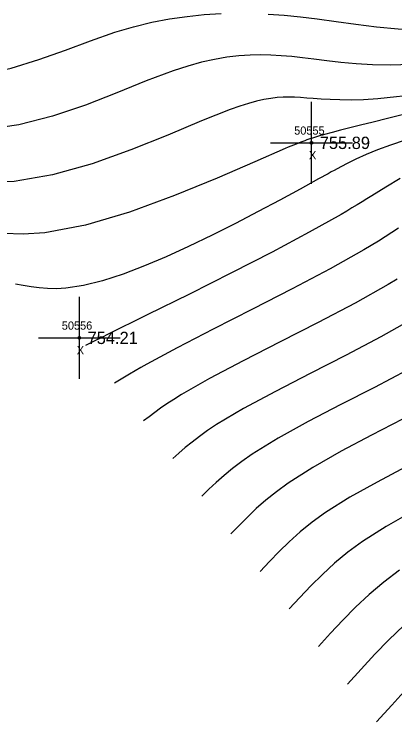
# Model space of a CAD drawing. Extents: x 1378535 to 1380697, y 997729 to 1000024.
# Drawn here: x 1379316 to 1379362.4, y 999098.7 to 999185 of the extents above; entities that cross this region are included whole.
import ezdxf

# ---------------------------------------------------------------- set-up
doc = ezdxf.new("R2010")
doc.units = 0
for name, color, linetype in [('RD_DTM_Major1', 7, 'Continuous'), ('RD_DTM_Minor1', 7, 'Continuous'), ('RD_EX_Misc', 7, 'Continuous'), ('RD_EX_Misc_txCode', 7, 'Continuous'), ('RD_EX_TX_Misc_ELEV', 7, 'Continuous'), ('RD_SMD_Locator', 7, 'Continuous')]:
    doc.layers.add(name, color=color, linetype=linetype)

msp = doc.modelspace()

# ---------------------------------------------------------------- linework, layer by layer
at = {"layer": 'RD_DTM_Major1'}
for points in [[(1379363.704, 999169.628), (1379361.912, 999169.02), (1379360.339, 999168.433), (1379358.946, 999167.861), (1379357.688, 999167.295), (1379356.525, 999166.727), (1379355.414, 999166.149), (1379355.04, 999165.949), (1379354.666, 999165.747), (1379354.29, 999165.541), (1379353.91, 999165.332), (1379353.524, 999165.12), (1379353.132, 999164.903), (1379350.88, 999163.664), (1379348.416, 999162.325), (1379345.782, 999160.919), (1379343.017, 999159.483), (1379340.163, 999158.05), (1379337.258, 999156.654), (1379334.554, 999155.423), (1379331.88, 999154.294), (1379329.277, 999153.305), (1379326.783, 999152.495), (1379324.437, 999151.905), (1379322.278, 999151.573), (1379321.141, 999151.51), (1379320.067, 999151.528), (1379319.041, 999151.611), (1379318.052, 999151.742), (1379317.088, 999151.906), (1379316.136, 999152.085)], [(1379363.955, 999141.593), (1379359.95, 999139.496), (1379355.853, 999137.399), (1379351.865, 999135.328), (1379348.191, 999133.31), (1379345.033, 999131.37), (1379343.759, 999130.48), (1379342.622, 999129.609), (1379341.594, 999128.754), (1379340.648, 999127.911), (1379339.756, 999127.076), (1379338.892, 999126.245)], [(1379367.019, 999113.317), (1379365.461, 999112.128), (1379363.538, 999110.471), (1379361.724, 999108.744), (1379359.991, 999106.965), (1379358.312, 999105.15), (1379356.661, 999103.319)]]:
    msp.add_lwpolyline(points, dxfattribs=at)
at = {"layer": 'RD_DTM_Minor1'}
for points in [[(1379278.42, 999185.392), (1379280.052, 999184.321), (1379283.768, 999182.347), (1379288.151, 999180.538), (1379292.994, 999179.003), (1379298.092, 999177.853), (1379303.239, 999177.199), (1379308.229, 999177.151), (1379312.031, 999177.601), (1379315.618, 999178.403), (1379319.013, 999179.439), (1379322.238, 999180.592), (1379325.315, 999181.745), (1379328.267, 999182.78), (1379330.552, 999183.458), (1379332.778, 999183.998), (1379334.954, 999184.414), (1379337.087, 999184.718), (1379339.183, 999184.925), (1379341.252, 999185.045)], [(1379346.996, 999184.998), (1379348.938, 999184.864), (1379350.917, 999184.674), (1379352.946, 999184.429), (1379355.275, 999184.103), (1379357.694, 999183.757), (1379360.214, 999183.435), (1379362.845, 999183.183), (1379365.598, 999183.046), (1379368.485, 999183.068), (1379371.859, 999183.323), (1379375.204, 999183.807), (1379378.31, 999184.49), (1379380.964, 999185.344)], [(1379364.392, 999178.84), (1379361.944, 999178.766), (1379359.725, 999178.803), (1379357.704, 999178.923), (1379355.853, 999179.099), (1379354.142, 999179.303), (1379352.543, 999179.508), (1379351.176, 999179.674), (1379349.859, 999179.812), (1379348.578, 999179.918), (1379347.316, 999179.986), (1379346.056, 999180.009), (1379344.785, 999179.982), (1379343.392, 999179.89), (1379341.951, 999179.723), (1379340.446, 999179.47), (1379338.863, 999179.119), (1379337.185, 999178.66), (1379335.397, 999178.081), (1379332.106, 999176.837), (1379328.516, 999175.388), (1379324.687, 999173.901), (1379320.676, 999172.543), (1379316.544, 999171.482), (1379312.348, 999170.886)], [(1379365.71, 999175.22), (1379360.348, 999174.656), (1379358.629, 999174.559), (1379357.102, 999174.52), (1379355.747, 999174.526), (1379354.54, 999174.565), (1379353.461, 999174.625), (1379352.486, 999174.695), (1379351.681, 999174.756), (1379350.926, 999174.809), (1379350.207, 999174.847), (1379349.507, 999174.864), (1379348.81, 999174.854), (1379348.101, 999174.811), (1379347.309, 999174.72), (1379346.469, 999174.577), (1379345.567, 999174.376), (1379344.589, 999174.11), (1379343.519, 999173.773), (1379342.344, 999173.358), (1379338.848, 999171.964), (1379334.754, 999170.249), (1379330.243, 999168.433), (1379325.494, 999166.74), (1379320.688, 999165.39), (1379316.005, 999164.607), (1379312.453, 999164.504)], [(1379366.941, 999173.599), (1379361.556, 999172.248), (1379359.79, 999171.813), (1379358.263, 999171.439), (1379356.94, 999171.115), (1379355.788, 999170.829), (1379354.774, 999170.569), (1379353.862, 999170.324), (1379353.611, 999170.253), (1379353.365, 999170.183), (1379353.122, 999170.111), (1379352.88, 999170.038), (1379352.637, 999169.962), (1379352.393, 999169.883), (1379352.17, 999169.809), (1379351.944, 999169.732), (1379351.712, 999169.651), (1379351.474, 999169.565), (1379351.228, 999169.474), (1379350.974, 999169.378), (1379350.69, 999169.268), (1379350.395, 999169.151), (1379350.087, 999169.027), (1379349.765, 999168.895), (1379349.427, 999168.755), (1379349.075, 999168.607), (1379345.372, 999166.998), (1379340.751, 999164.996), (1379335.543, 999162.864), (1379330.083, 999160.866), (1379324.701, 999159.263), (1379319.731, 999158.319), (1379317.091, 999158.159), (1379314.671, 999158.27)], [(1379363.09, 999164.961), (1379361.33, 999163.914), (1379359.618, 999162.853), (1379359.034, 999162.488), (1379358.44, 999162.12), (1379357.834, 999161.746), (1379357.209, 999161.366), (1379356.561, 999160.978), (1379355.885, 999160.579), (1379351.995, 999158.397), (1379347.468, 999155.996), (1379342.519, 999153.461), (1379337.366, 999150.876), (1379332.224, 999148.325), (1379327.311, 999145.894), (1379326.866, 999145.673), (1379326.424, 999145.454), (1379325.985, 999145.236), (1379325.112, 999144.803), (1379324.677, 999144.586)], [(1379362.881, 999158.89), (1379362.082, 999158.371), (1379361.269, 999157.85), (1379360.431, 999157.324), (1379359.56, 999156.791), (1379358.646, 999156.245), (1379354.541, 999153.941), (1379349.908, 999151.498), (1379345.051, 999149.016), (1379340.273, 999146.595), (1379335.878, 999144.336), (1379332.17, 999142.34), (1379331.43, 999141.92), (1379330.736, 999141.516), (1379330.078, 999141.126), (1379329.447, 999140.745), (1379328.834, 999140.371), (1379328.231, 999140.001)], [(1379362.703, 999152.676), (1379361.619, 999152.026), (1379357.582, 999149.762), (1379353.1, 999147.41), (1379348.459, 999145.044), (1379343.939, 999142.74), (1379339.824, 999140.573), (1379336.396, 999138.617), (1379335.47, 999138.037), (1379334.63, 999137.482), (1379333.858, 999136.948), (1379333.138, 999136.429), (1379332.453, 999135.92), (1379331.785, 999135.416)], [(1379364.636, 999147.836), (1379360.748, 999145.658), (1379356.492, 999143.429), (1379352.114, 999141.196), (1379347.857, 999139.009), (1379343.966, 999136.917), (1379340.685, 999134.968), (1379339.58, 999134.23), (1379338.592, 999133.519), (1379337.697, 999132.828), (1379336.872, 999132.154), (1379336.094, 999131.49), (1379335.338, 999130.831)], [(1379363.392, 999135.635), (1379359.584, 999133.669), (1379355.877, 999131.705), (1379352.432, 999129.752), (1379349.409, 999127.823), (1379347.981, 999126.78), (1379346.699, 999125.745), (1379345.533, 999124.718), (1379344.456, 999123.696), (1379343.436, 999122.677), (1379342.446, 999121.66)], [(1379363.792, 999129.799), (1379360.278, 999127.962), (1379356.955, 999126.114), (1379353.975, 999124.241), (1379352.357, 999123.067), (1379350.896, 999121.882), (1379349.562, 999120.688), (1379348.322, 999119.487), (1379347.145, 999118.282), (1379345.999, 999117.075)], [(1379364.522, 999124.334), (1379361.374, 999122.558), (1379358.493, 999120.723), (1379356.713, 999119.409), (1379355.091, 999118.064), (1379353.595, 999116.693), (1379352.195, 999115.302), (1379350.858, 999113.899), (1379349.553, 999112.489)], [(1379363.016, 999117.21), (1379361.086, 999115.765), (1379359.308, 999114.262), (1379357.652, 999112.713), (1379356.086, 999111.129), (1379354.581, 999109.522), (1379353.107, 999107.904)], [(1379363.912, 999102.808), (1379362.052, 999100.783), (1379360.214, 999098.733)]]:
    msp.add_lwpolyline(points, dxfattribs=at)
at = {"layer": 'RD_EX_Misc'}
for p, q in [((1379352.274, 999164.299), (1379352.274, 999174.299)), ((1379347.274, 999169.299), (1379357.274, 999169.299)), ((1379323.945, 999140.531), (1379323.945, 999150.531)), ((1379318.945, 999145.531), (1379328.945, 999145.531))]:
    msp.add_line(p, q, dxfattribs=at)
at = {"layer": 'RD_SMD_Locator'}
for centre in [(1379352.274, 999169.299), (1379323.945, 999145.531)]:
    msp.add_circle(centre, 0.15, dxfattribs=at)

# ---------------------------------------------------------------- texts
at = {"layer": 'RD_EX_Misc_txCode'}
for s, p in [('50555', (1379350.156, 999170.299)), ('X', (1379351.959, 999167.299)), ('50556', (1379321.803, 999146.531)), ('X', (1379323.63, 999143.531))]:
    msp.add_text(s, height=1, dxfattribs=at).set_placement(p)
at = {"layer": 'RD_EX_TX_Misc_ELEV'}
for s, p in [('755.89', (1379353.274, 999168.549)), ('754.21', (1379324.945, 999144.781))]:
    msp.add_text(s, height=1.5, dxfattribs=at).set_placement(p)

doc.saveas('drawing.dxf')
